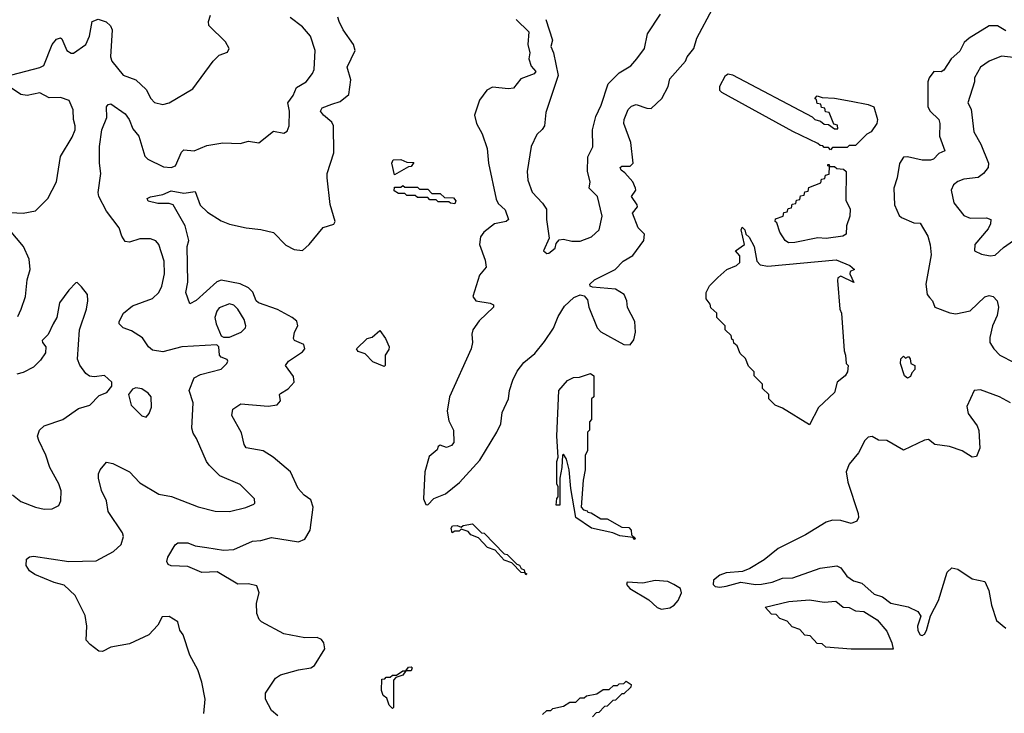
# Model space of a CAD drawing. Extents: x 1839239 to 1929705, y 762242 to 910352.
# Tile 372 of 429: x 1900549 to 1905268, y 857486 to 860814. Entities that reach past the tile are written whole.
import ezdxf

# ---------------------------------------------------------------- set-up
doc = ezdxf.new("R2010")
doc.units = 0

msp = doc.modelspace()

# ---------------------------------------------------------------- linework, layer by layer
at = {"layer": '0CON10XD'}
for points in [[(1903431.6, 860091.6), (1903427.1, 860105), (1903435, 860110.5), (1903475, 860110.9), (1903490, 860125), (1903478.8, 860225), (1903444.8, 860315), (1903446.2, 860335), (1903465, 860382.5), (1903480.6, 860399.4), (1903503.6, 860406.4), (1903555, 860388.9), (1903575, 860388.2), (1903627.5, 860435), (1903656.7, 860493.3), (1903665, 860529.2), (1903740, 860615), (1903747.8, 860635), (1903779.4, 860675), (1903794.4, 860725), (1903870.4, 860865)], [(1900510.6, 860549.4), (1900645, 860583.8), (1900665, 860594.4), (1900705, 860694), (1900725, 860719.4), (1900745, 860725.7), (1900751.3, 860721.3), (1900774.4, 860665), (1900795, 860652.5), (1900807.3, 860652.7), (1900865.8, 860695), (1900883.3, 860735), (1900896.9, 860805), (1900925, 860815.6), (1900962.5, 860802.5), (1900983.8, 860783.8), (1900991.5, 860765), (1900984.6, 860635), (1900991.1, 860615), (1901045, 860548.1), (1901105, 860525.6), (1901155, 860479.4), (1901177.8, 860435), (1901195, 860416.9), (1901235, 860406), (1901265, 860414), (1901378.6, 860481.4), (1901476.1, 860613.9), (1901505, 860642.5), (1901545, 860657.5), (1901552.5, 860675), (1901535, 860707.5), (1901456, 860785), (1901454, 860805), (1901462.9, 860835)], [(1900621.7, 858151.7), (1900595, 858170), (1900580, 858195), (1900581.2, 858225), (1900595, 858236.2), (1900615, 858240), (1900785, 858214.6), (1900915, 858218.1), (1900998, 858262), (1901035, 858296.7), (1901046, 858335), (1901042.3, 858352.3), (1900972.9, 858455), (1900965.2, 858505.2), (1900941.5, 858555), (1900926.9, 858615), (1900925.8, 858635), (1900934.4, 858655), (1900965, 858691.2), (1900995, 858684.4), (1901075, 858644.5), (1901125, 858591.4), (1901215, 858538.1), (1901276.3, 858526.3), (1901405, 858477.5), (1901485, 858455.7), (1901555, 858454.3), (1901632.9, 858472.9), (1901670.7, 858489.3), (1901675.6, 858495), (1901674.2, 858515), (1901605, 858584.3), (1901508.8, 858625), (1901457.3, 858677.3), (1901443.8, 858695), (1901396.9, 858805), (1901379.8, 858829.8), (1901373.9, 858853.9), (1901380.4, 858975), (1901360.4, 859035), (1901385.8, 859095), (1901415, 859111.5), (1901515, 859136.7), (1901541.2, 859165), (1901546.7, 859175), (1901543.6, 859183.6), (1901515, 859194), (1901506.2, 859205), (1901504, 859244), (1901494.1, 859254.1), (1901325.7, 859244.3), (1901235, 859220.5), (1901185, 859227.6), (1901165.9, 859245), (1901137.5, 859287.5), (1901085, 859320.8), (1901045, 859335.5), (1901025, 859354.2), (1901025, 859366.2), (1901045.7, 859405), (1901089.1, 859440.9), (1901184.6, 859475.4), (1901215, 859504.3), (1901229.6, 859535), (1901243.1, 859595), (1901241.1, 859655), (1901215.6, 859735), (1901202, 859752), (1901175, 859762.3), (1901125, 859762.9), (1901075, 859746.2), (1901055, 859748.9), (1901037.7, 859775), (1901025.4, 859815), (1900965.3, 859895), (1900928.3, 859965), (1900924.7, 859985), (1900937.4, 860075), (1900930.8, 860125), (1900930.7, 860205), (1900942.2, 860285), (1900965.9, 860345), (1900964.7, 860395.3), (1900972.7, 860407.3), (1900985, 860409.1), (1901055, 860362.2), (1901073.5, 860335), (1901090.4, 860290.4), (1901120.4, 860255), (1901148.1, 860158.1), (1901162.5, 860145), (1901238.2, 860108.2), (1901275, 860104.6), (1901295, 860111.9), (1901325, 860178.8), (1901335, 860189.2), (1901385, 860184.6), (1901445, 860210.5), (1901522.3, 860222.3), (1901605, 860220), (1901645, 860231.2), (1901695, 860223.3), (1901765, 860278.8), (1901815, 860268.8), (1901831.2, 860278.8), (1901841.1, 860305), (1901842.7, 860375), (1901834.8, 860415.2), (1901860.3, 860449.7), (1901875, 860488.9), (1901922.5, 860515), (1901952.9, 860555), (1901960, 860575), (1901965.5, 860665), (1901942.5, 860735), (1901905, 860780), (1901845, 860824.4)], [(1901785.6, 857475), (1901755, 857500), (1901726.7, 857555), (1901726.6, 857583.4), (1901774.3, 857655), (1901798.7, 857671.3), (1901885, 857695.6), (1901945, 857704.4), (1901961.2, 857715), (1902010.8, 857795), (1902007.1, 857825), (1901995, 857840.8), (1901975, 857850), (1901915, 857848), (1901815, 857867.1), (1901708, 857925), (1901696.8, 857936.8), (1901685.7, 857965), (1901684.4, 858015), (1901696.7, 858065), (1901685, 858097.5), (1901645, 858107.3), (1901595, 858106), (1901495, 858164.2), (1901422.2, 858162.2), (1901355, 858190.5), (1901274.5, 858194.5), (1901260.5, 858200.5), (1901254.2, 858215), (1901259.2, 858235), (1901293.8, 858295), (1901306, 858304), (1901355, 858304.3), (1901389.5, 858289.5), (1901445, 858281.2), (1901525, 858269.4), (1901575, 858271.9), (1901665, 858312.1), (1901705, 858314.7), (1901755, 858329.1), (1901885, 858308.6), (1901915, 858322), (1901941.4, 858365), (1901955.6, 858475), (1901945, 858510), (1901913, 858533), (1901883.1, 858565), (1901846.5, 858645), (1901763.1, 858715), (1901716, 858745), (1901635, 858760), (1901624.7, 858775), (1901611.3, 858831.3), (1901565.8, 858915), (1901571.2, 858945), (1901609.5, 858970.5), (1901739.1, 858959.1), (1901783.7, 858966.3), (1901799.6, 858985), (1901794.6, 859015), (1901799, 859021), (1901835, 859043.3), (1901865, 859074.6), (1901861.5, 859101.5), (1901823.3, 859155), (1901837.3, 859175), (1901905, 859219.6), (1901915.9, 859235), (1901910, 859255), (1901866.2, 859275), (1901861.2, 859285), (1901865.9, 859314.1), (1901882.2, 859345), (1901876.8, 859366.8), (1901855.6, 859385), (1901785, 859423.5), (1901693.8, 859455), (1901682.7, 859465), (1901666.9, 859506.9), (1901645, 859527.3), (1901605, 859546), (1901515, 859563.5), (1901493.4, 859556.6), (1901395, 859467.1), (1901365, 859450), (1901345.5, 859505), (1901355.3, 859555), (1901352, 859725), (1901358.8, 859755), (1901341.6, 859825), (1901285, 859925.4), (1901265, 859931.2), (1901211.7, 859931.7), (1901165, 859942.5), (1901160, 859955), (1901175, 859964), (1901235, 859974.4), (1901275, 859992.7), (1901335, 859981.2), (1901390, 859990), (1901414.3, 859924.3), (1901449.5, 859889.5), (1901515, 859849.3), (1901555, 859833.1), (1901635, 859814.6), (1901705, 859807.5), (1901765, 859792.8), (1901825, 859731.8), (1901865, 859711.8), (1901905, 859707.1), (1901935.7, 859735), (1902003.1, 859816.9), (1902055, 859833.3), (1902061.2, 859845), (1902037, 859927), (1902022, 860055), (1902022.5, 860075), (1902054.5, 860175.5), (1902053.7, 860303.7), (1902045, 860321.9), (1902004.8, 860354.8), (1901990.5, 860375), (1901999.3, 860390.7), (1902045, 860408.5), (1902085, 860421.2), (1902127.1, 860455), (1902135.9, 860525), (1902118.5, 860585), (1902157.5, 860665), (1902149.1, 860695), (1902099.2, 860765), (1902080, 860805), (1902074.4, 860825)], [(1902928.7, 860815), (1902989.7, 860755), (1902983.8, 860695), (1902993.3, 860655), (1902989.4, 860625), (1903001, 860591), (1903022.5, 860565), (1903015, 860554.4), (1902951, 860529), (1902915, 860485.4), (1902891.4, 860481.4), (1902815, 860490), (1902788, 860475), (1902752.1, 860427.9), (1902728.9, 860355), (1902738.5, 860315), (1902766.2, 860266.2), (1902789.1, 860195), (1902796, 860126), (1902832.3, 859952.3), (1902842.1, 859932.1), (1902875, 859901.1), (1902891.1, 859855), (1902881.2, 859845), (1902824.2, 859835), (1902773.3, 859795), (1902757.6, 859772.4), (1902752.5, 859735), (1902779.5, 859659.5), (1902784.3, 859625.7), (1902752.1, 859587.9), (1902721.4, 859485), (1902735.5, 859465.5), (1902804.5, 859454.5), (1902820, 859445), (1902819.2, 859435), (1902750.8, 859369.2), (1902720.6, 859325), (1902715.6, 859305), (1902720, 859265), (1902713.5, 859235), (1902608.8, 859005), (1902598.2, 858935), (1902605, 858890), (1902627.5, 858845), (1902630, 858785), (1902619.2, 858770.8), (1902595, 858761.2), (1902565, 858773.3), (1902555, 858766.7), (1902549.2, 858750.8), (1902511.7, 858718.3), (1902491.4, 858645), (1902484.5, 858514.5), (1902495, 858487.5), (1902505, 858486.7), (1902533.3, 858516.7), (1902590.5, 858539.5), (1902656.3, 858593.7), (1902755, 858700), (1902836.5, 858835), (1902854.4, 858875), (1902861.3, 858928.7), (1902892.4, 858995), (1902896, 859035), (1902912.1, 859085), (1902933.1, 859126.9), (1902965, 859168.9), (1903017.6, 859212.4), (1903065, 859269.2), (1903106.9, 859333.1), (1903129.8, 859390.2), (1903160.9, 859439.1), (1903205, 859481.2), (1903235, 859493.5), (1903255, 859488.6), (1903270.2, 859470.2), (1903276.9, 859435), (1903317.3, 859335), (1903335, 859315.6), (1903443.8, 859255), (1903475, 859253.8), (1903492, 859278), (1903500.8, 859315), (1903497.3, 859365), (1903462.9, 859432.9), (1903459.6, 859465), (1903445.5, 859495), (1903405, 859520.8), (1903295, 859530), (1903283.3, 859535), (1903281.2, 859545), (1903303.8, 859565), (1903403.1, 859615), (1903440.9, 859655), (1903488, 859682), (1903541.2, 859755), (1903543.1, 859785), (1903513.6, 859815), (1903486.9, 859885), (1903509.4, 859915), (1903508.8, 859925), (1903481.8, 859965), (1903501.4, 859995), (1903500, 860005), (1903488.1, 860035), (1903449.4, 860079.4), (1903431.6, 860091.6)], [(1903070.6, 860815), (1903103.1, 860715), (1903094.7, 860684.7), (1903106.9, 860655), (1903129.1, 860545), (1903071.5, 860368.5), (1903064, 860305), (1903053.2, 860286.8), (1903026.8, 860263.2), (1903000.6, 860205), (1902980.9, 860085), (1902983.8, 860043.8), (1903005, 859986.2), (1903055, 859934), (1903074.2, 859905), (1903074, 859855), (1903086.2, 859765), (1903060, 859705), (1903075, 859692.5), (1903085, 859693.3), (1903115, 859717.5), (1903120.5, 859739.5), (1903135, 859758), (1903155, 859761.4), (1903195, 859751.1), (1903235, 859750.6), (1903288.9, 859771.1), (1903327.1, 859805), (1903341.5, 859871.5), (1903318.1, 859965), (1903279.1, 860005), (1903282.7, 860035), (1903270.7, 860085), (1903271.3, 860155), (1903296.4, 860203.6), (1903293.8, 860285), (1903310.4, 860349.6), (1903336.2, 860403.8), (1903369.6, 860505), (1903421.5, 860558.5), (1903478.3, 860591.7), (1903507.5, 860625), (1903542.9, 860675), (1903557.8, 860745), (1903619.8, 860840.2)], [(1905275, 860760.7), (1905235, 860784.5), (1905195, 860783.4), (1905100, 860725), (1905075.9, 860704.1), (1905055, 860662.3), (1905012.9, 860625), (1904979, 860571), (1904965, 860563.9), (1904930.8, 860565), (1904908.5, 860535), (1904901.5, 860515), (1904902.2, 860395), (1904913.1, 860375), (1904954.5, 860335), (1904959.6, 860315), (1904958.2, 860255), (1904983.3, 860185), (1904955, 860171.2), (1904929.2, 860145), (1904915, 860140), (1904875, 860140.3), (1904805, 860155.9), (1904785, 860153.5), (1904765.8, 860124.2), (1904754.9, 860055), (1904738.6, 860005), (1904741.2, 859925), (1904765, 859874.6), (1904775, 859864.6), (1904835, 859838.7), (1904865, 859836.7), (1904901.4, 859775), (1904913.2, 859733.2), (1904917.3, 859685), (1904892.5, 859545), (1904899.1, 859495), (1904910.3, 859480.3), (1904924.3, 859465), (1904935, 859434.2), (1905006.6, 859406.6), (1905036.7, 859403.3), (1905105, 859416.7), (1905175, 859484.3), (1905195, 859490.8), (1905215.7, 859485.7), (1905234.2, 859465), (1905240, 859435), (1905233.8, 859395), (1905211.4, 859345), (1905198.9, 859288.9), (1905199.4, 859265), (1905217.8, 859235), (1905246.9, 859205), (1905315, 859168.9)], [(1905355, 860627.5), (1905255, 860638.9), (1905195, 860613.8), (1905153.5, 860586.5), (1905126.2, 860535), (1905125.4, 860515), (1905093.1, 860415), (1905110, 860385), (1905122.9, 860275), (1905155.9, 860215.9), (1905192, 860125), (1905191.2, 860105), (1905169.2, 860075), (1905143, 860057), (1905075, 860048.2), (1905045, 860036.7), (1905025, 860020.8), (1905012.9, 859995), (1905025.6, 859935), (1905074.5, 859875), (1905105, 859861.6), (1905183.4, 859863.4), (1905203.8, 859855), (1905202.5, 859835), (1905190.2, 859809.8), (1905127.5, 859735), (1905126.2, 859705), (1905158.3, 859688.3), (1905200.7, 859680.7), (1905225, 859683.8), (1905265, 859721.1), (1905355, 859784.5)], [(1904435, 860190), (1904425, 860200), (1904405, 860200), (1904398.3, 860208.3), (1904385, 860210), (1904375, 860220), (1904255, 860277.5), (1903913.9, 860463.9), (1903904, 860474), (1903904.4, 860495), (1903931.4, 860545), (1903945, 860554), (1903965, 860548.8), (1904347, 860347), (1904360, 860335), (1904387.5, 860327.5), (1904405, 860312.5), (1904425, 860310), (1904455, 860290), (1904470, 860290), (1904468.3, 860308.3), (1904451.7, 860311.7), (1904428.3, 860368.3), (1904411.7, 860371.7), (1904408.3, 860388.3), (1904391.7, 860391.7), (1904388.3, 860408.3), (1904371.7, 860411.7), (1904368.3, 860428.3), (1904360, 860435), (1904371.7, 860448.3), (1904395, 860440), (1904455, 860437.5), (1904535, 860422.5), (1904615, 860406.7), (1904642.5, 860395), (1904660, 860335), (1904657.5, 860315), (1904630, 860275), (1904610, 860265), (1904555, 860210), (1904525, 860210), (1904515, 860200), (1904445, 860200), (1904435, 860190)], [(1900505, 859888.8), (1900565, 859885.7), (1900625, 859897.1), (1900683.1, 859955), (1900725.5, 860035), (1900745, 860156.7), (1900800.2, 860249.8), (1900814.6, 860285), (1900815.2, 860305), (1900806.9, 860335), (1900805, 860381.2), (1900785.3, 860425.3), (1900745, 860440.4), (1900689.3, 860439.3), (1900645, 860463.1), (1900585, 860450.5), (1900555, 860454.5), (1900510, 860485)], [(1902345, 860070), (1902332.9, 860125), (1902339.3, 860140.7), (1902375, 860142.5), (1902405, 860130), (1902438.3, 860128.3), (1902425, 860110), (1902411.7, 860108.3), (1902345, 860070)], [(1904233.4, 859743.4), (1904217.5, 859755), (1904192.5, 859795), (1904178.3, 859838.3), (1904170, 859845), (1904171.7, 859858.3), (1904208.3, 859871.7), (1904211.7, 859888.3), (1904228.3, 859891.7), (1904231.7, 859908.3), (1904248.3, 859911.7), (1904251.7, 859928.3), (1904268.3, 859931.7), (1904271.7, 859948.3), (1904288.3, 859951.7), (1904291.7, 859968.3), (1904308.3, 859971.7), (1904311.7, 859988.3), (1904328.3, 859991.7), (1904331.7, 860008.3), (1904388.3, 860031.7), (1904391.7, 860048.3), (1904408.3, 860051.7), (1904411.7, 860068.3), (1904428.3, 860071.7), (1904430, 860110), (1904421.7, 860111.7), (1904421.7, 860118.3), (1904428.3, 860118.3), (1904430, 860110), (1904455, 860110), (1904465, 860100), (1904497, 860097), (1904510, 860085), (1904508.3, 859948.3), (1904530, 859905), (1904528.3, 859871.7), (1904512.5, 859825), (1904510, 859785), (1904495, 859774.5), (1904415, 859764.4), (1904375, 859767.5), (1904265, 859744.5), (1904233.4, 859743.4)], [(1902635, 859930), (1902613, 859933), (1902605, 859940), (1902555, 859940), (1902545, 859950), (1902515, 859950), (1902505, 859960), (1902455, 859960), (1902445, 859970), (1902405, 859970), (1902395, 859980), (1902365, 859980), (1902343, 859993), (1902345, 860010), (1902375, 860010), (1902385, 860017.5), (1902395, 860010), (1902455, 860010), (1902465, 860000), (1902505, 860000), (1902525, 859980), (1902565, 859980), (1902585, 859960), (1902628.3, 859958.3), (1902640, 859945), (1902635, 859930)], [(1904335, 858870), (1904205, 858950), (1904170, 858965), (1904140, 858995), (1904140, 859015), (1904110, 859045), (1904110, 859065), (1904070, 859105), (1904070, 859125), (1904041.7, 859151.7), (1904028.3, 859188.3), (1904001.7, 859211.7), (1903988.3, 859248.3), (1903971.7, 859261.7), (1903970, 859275), (1903961.7, 859281.7), (1903958.3, 859298.3), (1903930, 859325), (1903930, 859345), (1903890, 859385), (1903890, 859405), (1903861.7, 859431.7), (1903858.3, 859448.3), (1903840, 859475), (1903840, 859505), (1903855, 859537.5), (1903895, 859576.2), (1903938.8, 859615), (1903985, 859634.5), (1904000.5, 859649.5), (1904000.9, 859680.9), (1903980, 859705), (1904022.5, 859735), (1904007.5, 859805), (1904012.5, 859817.5), (1904025, 859806.2), (1904030, 859785), (1904045, 859770), (1904070, 859725), (1904081.8, 859655), (1904097.3, 859637.3), (1904135, 859631.8), (1904462.1, 859662.1), (1904527.5, 859635), (1904550, 859615), (1904530, 859605), (1904527.5, 859595), (1904547, 859553), (1904485, 859582.5), (1904470, 859575), (1904468.3, 859561.7), (1904480, 859425), (1904487.5, 859405), (1904500, 859225), (1904507.5, 859205), (1904510, 859165), (1904520, 859155), (1904516.7, 859125), (1904506, 859105), (1904467.1, 859075), (1904453.8, 859025), (1904377.2, 858952.8), (1904335, 858870)], [(1900540.3, 859389.7), (1900555.5, 859424.5), (1900576.9, 859485), (1900584.4, 859565), (1900599.4, 859615), (1900594.5, 859665), (1900567.1, 859725), (1900500.6, 859805)], [(1900514.2, 858535), (1900555, 858502.5), (1900625, 858474.4), (1900665.6, 858465.6), (1900705, 858466.9), (1900736.5, 858483.5), (1900745.8, 858505), (1900747, 858553), (1900737, 858587), (1900692.7, 858665), (1900673.5, 858725), (1900640, 858795), (1900634.4, 858815), (1900642.9, 858845), (1900666, 858865), (1900755, 858895.8), (1900830.9, 858949.1), (1900884.2, 858965), (1900929.7, 859010.3), (1900966.7, 859025), (1900990, 859055), (1900990, 859075), (1900955, 859107.5), (1900905, 859100), (1900884.1, 859104.1), (1900865, 859116.2), (1900836.6, 859156.6), (1900825.8, 859185), (1900835.5, 859325), (1900869.4, 859425), (1900875.4, 859464.6), (1900873.8, 859495), (1900845, 859532.5), (1900825, 859552.5), (1900818.3, 859551.7), (1900785, 859516.7), (1900740, 859455), (1900727.1, 859385), (1900710, 859355), (1900685.8, 859304.2), (1900657.1, 859275), (1900657.5, 859265), (1900674.1, 859244.1), (1900672, 859215), (1900649.1, 859180.9), (1900615, 859146.7), (1900565, 859121.2), (1900535, 859113.3)], [(1901525, 859290), (1901555, 859291.1), (1901610.9, 859315), (1901630.6, 859335), (1901632.9, 859345), (1901624.3, 859375), (1901594.3, 859425), (1901575, 859444.3), (1901555, 859450), (1901505, 859430.8), (1901493.5, 859415), (1901484.6, 859385), (1901490.4, 859355), (1901515, 859296.7), (1901525, 859290)], [(1902295, 859150), (1902241.7, 859171.7), (1902205, 859210), (1902171.7, 859221.7), (1902162.5, 859235), (1902213.8, 859285), (1902238.8, 859291.2), (1902275, 859322.5), (1902302.5, 859285), (1902320, 859245), (1902318.3, 859231.7), (1902300, 859205), (1902300, 859155), (1902295, 859150)], [(1904805, 859093.8), (1904790, 859105), (1904770, 859165), (1904773, 859187), (1904785, 859200), (1904795, 859190), (1904808.3, 859198.3), (1904817, 859187), (1904820, 859165), (1904840, 859155), (1904840, 859135), (1904825, 859120), (1904818.3, 859101.7), (1904805, 859093.8)], [(1903495, 858320), (1903490, 858330), (1903425, 858337.5), (1903391.7, 858351.7), (1903290, 858375), (1903214.2, 858425), (1903190, 858565), (1903182.5, 858655), (1903170, 858705), (1903155, 858730), (1903150, 858725), (1903147.5, 858665), (1903137.5, 858615), (1903137.5, 858485), (1903120, 858485), (1903123, 858517), (1903130, 858525), (1903130, 858575), (1903123.3, 858585), (1903123.8, 858695), (1903130, 858715), (1903124, 858815), (1903133.8, 859035), (1903175, 859082.5), (1903203, 859097), (1903231.7, 859098.3), (1903285, 859116.7), (1903300, 859105), (1903300, 859005), (1903290, 858995), (1903290, 858895), (1903280, 858885), (1903280, 858845), (1903270, 858835), (1903270, 858745), (1903260, 858725), (1903260, 858655), (1903250, 858605), (1903240, 858475), (1903251.7, 858461.7), (1903268.3, 858458.3), (1903271.7, 858451.7), (1903288.3, 858448.3), (1903335, 858420), (1903365, 858420), (1903435, 858380), (1903468.3, 858378.3), (1903480, 858365), (1903481.7, 858341.7), (1903500, 858325), (1903495, 858320)], [(1901155, 858907.5), (1901170, 858925), (1901181.2, 858955), (1901178.6, 859005), (1901165, 859022), (1901135, 859042), (1901105, 859047.5), (1901088.8, 859041.2), (1901070, 859015), (1901082.5, 858965), (1901135, 858913.3), (1901155, 858907.5)], [(1905297.5, 858975), (1905245, 859004.7), (1905155, 859038.5), (1905124.2, 859035), (1905088.3, 858958.3)], [(1905088.3, 858958.3), (1905094.4, 858925), (1905138.5, 858865), (1905146.6, 858843.4), (1905151.4, 858758.6), (1905135, 858718.8), (1905115, 858714.4), (1905067.1, 858745), (1905005, 858766.2), (1904935, 858775.5), (1904905, 858799.5), (1904885, 858795.8), (1904785, 858748.9), (1904705, 858795.6), (1904665, 858796.7), (1904635, 858813.8), (1904615, 858811.2), (1904600, 858795), (1904570, 858735), (1904525, 858680.8), (1904510, 858645), (1904517.9, 858595), (1904567.3, 858445), (1904568.8, 858425), (1904561.6, 858408.4), (1904535, 858397.3), (1904485, 858412), (1904445, 858412.3), (1904415, 858403.8), (1904315, 858341.9), (1904185, 858276.9), (1904116.9, 858223.1), (1904049.1, 858180.9), (1904012.7, 858167.3), (1903935, 858160), (1903905, 858149.2), (1903874.2, 858125), (1903872, 858105), (1903882.5, 858095), (1903905, 858090.8), (1903935, 858095.7), (1904005, 858116), (1904075, 858103.8), (1904105, 858105.6), (1904155, 858115.5), (1904205, 858134.7), (1904255, 858136.6), (1904385, 858182.2), (1904465, 858193.5), (1904485, 858183.4), (1904513.6, 858143.6), (1904545, 858122.1), (1904585, 858110.3), (1904645, 858057.9), (1904685, 858044.8), (1904725, 858014.7), (1904807.8, 857997.8), (1904854, 857975), (1904868.3, 857951.7), (1904852.5, 857905), (1904854.3, 857884.3), (1904865, 857863.3), (1904875, 857860), (1904885, 857866.7), (1904895, 857883.3), (1904915, 857953.3), (1904952.1, 858027.9), (1904995, 858163.3), (1905016.1, 858183.9), (1905045, 858177.5), (1905115, 858131.4), (1905175, 858118.8), (1905194.4, 858075), (1905206.5, 858005), (1905231.1, 857931.1), (1905275, 857894.4)], [(1902975, 858150), (1902970, 858160), (1902951.7, 858161.7), (1902908.3, 858208.3), (1902871.7, 858221.7), (1902828.3, 858268.3), (1902791.7, 858281.7), (1902748.3, 858328.3), (1902711.7, 858341.7), (1902698.3, 858358.3), (1902665, 858370), (1902655, 858360), (1902635, 858360), (1902621.7, 858351.7), (1902617.5, 858375), (1902623.3, 858385), (1902645, 858387.5), (1902665, 858380), (1902675, 858387.5), (1902720, 858395), (1902761.7, 858351.7), (1902775, 858350), (1902871.7, 858251.7), (1902885, 858247.5), (1902931.7, 858201.7), (1902945, 858197.5), (1902951.7, 858181.7), (1902967.5, 858175), (1902970, 858160), (1902980, 858155), (1902975, 858150)], [(1901432, 857485), (1901438, 857555), (1901422, 857635), (1901402, 857695), (1901364.2, 857765), (1901332, 857862), (1901316.7, 857885), (1901307.5, 857925), (1901265, 857950), (1901231.2, 857948.8), (1901210.5, 857909.5), (1901167, 857863), (1901075, 857819.2), (1900985, 857804), (1900945, 857782.9), (1900927.5, 857785), (1900886.1, 857816.1), (1900868, 857838), (1900870, 857905), (1900863.1, 857955), (1900815, 858051.8), (1900761.5, 858101.5), (1900714.1, 858114.1), (1900621.7, 858151.7)], [(1903625, 857986), (1903665, 857992.9), (1903685.8, 858005), (1903705, 858028), (1903720.8, 858065), (1903716.7, 858085), (1903684, 858105), (1903655, 858118), (1903595, 858122.9), (1903535, 858110.8), (1903460, 858115), (1903457.5, 858105), (1903473.3, 858085), (1903565, 858031.1), (1903605, 857994.2), (1903625, 857986)], [(1904735, 857794.3), (1904535, 857794.4), (1904413.6, 857803.6), (1904395, 857820), (1904371.7, 857821.7), (1904338.3, 857858.3), (1904311.7, 857861.7), (1904288.3, 857888.3), (1904251.7, 857901.7), (1904228.3, 857928.3), (1904191.7, 857941.7), (1904175, 857960), (1904151.7, 857961.7), (1904122.5, 857995), (1904235, 858023.3), (1904335, 858030), (1904405, 858020), (1904460, 858025), (1904496, 857996), (1904525, 857993.3), (1904555, 857978), (1904595, 857974), (1904658.8, 857935), (1904705, 857880), (1904730, 857825), (1904735, 857794.3)], [(1902335, 857510), (1902320, 857525), (1902308.3, 857558.3), (1902291.7, 857571.7), (1902282.5, 857595), (1902285, 857650), (1902298.3, 857651.7), (1902305, 857660), (1902325, 857660), (1902335, 857670), (1902355, 857670), (1902385, 857690), (1902400, 857690), (1902411.7, 857708.3), (1902425, 857710), (1902430, 857705), (1902425, 857690), (1902400, 857690), (1902385, 857670), (1902351.7, 857658.3), (1902340, 857645), (1902340, 857515), (1902335, 857510)], [(1903055, 857480), (1903075, 857500), (1903095, 857500), (1903105, 857510), (1903155, 857520), (1903185, 857540), (1903215, 857540), (1903235, 857560), (1903255, 857560), (1903265, 857570), (1903315, 857580), (1903345, 857600), (1903375, 857600), (1903395, 857620), (1903415, 857620), (1903421.7, 857628.3), (1903445, 857630), (1903455, 857640), (1903480, 857625), (1903478.3, 857611.7), (1903445, 857580), (1903435, 857580), (1903405, 857550), (1903391.7, 857548.3), (1903365, 857520), (1903351.7, 857518.3), (1903325, 857490), (1903311.7, 857488.3), (1903295, 857470)]]:
    msp.add_lwpolyline(points, dxfattribs=at)

doc.saveas('drawing.dxf')
